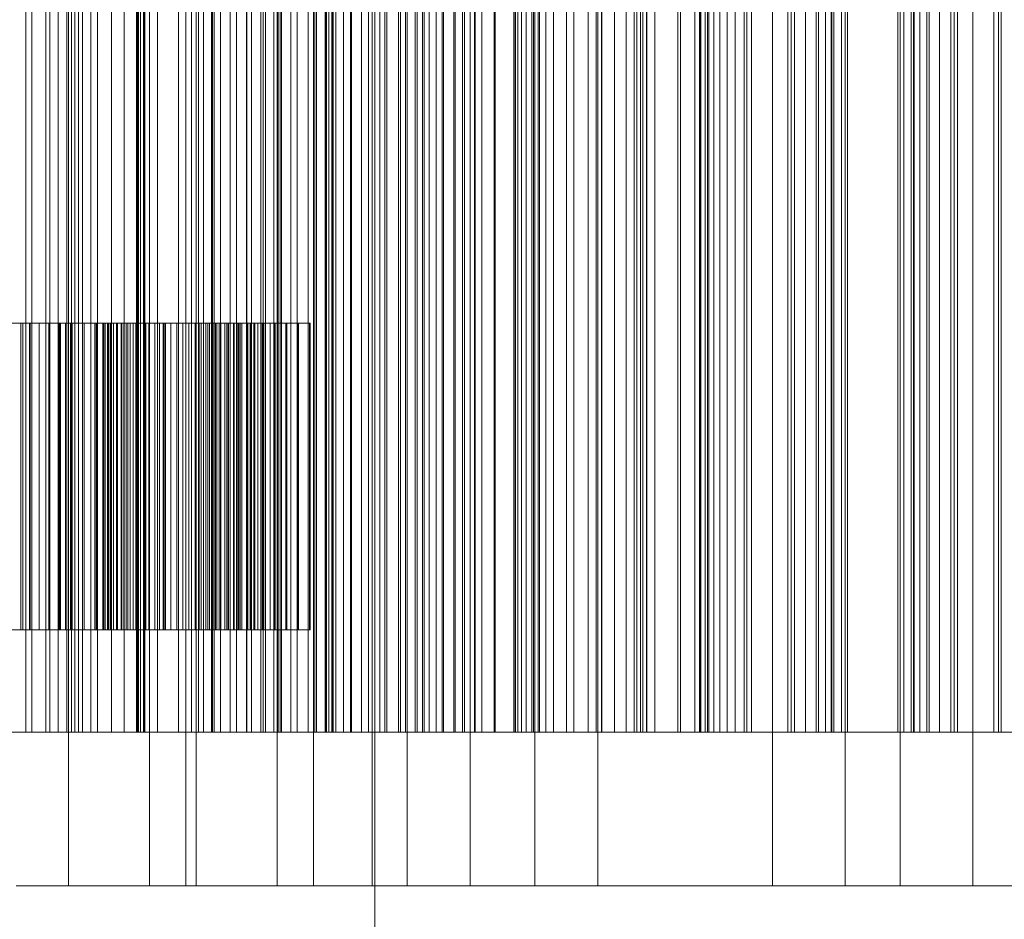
# Model space of a CAD drawing. Header units: millimetres. Extents: x -2233 to 61924, y -68080 to 6847.
# Tile 621 of 656: x 25083 to 25276, y -17487 to -17311. Entities that reach past the tile are written whole.
import ezdxf

# ---------------------------------------------------------------- set-up
doc = ezdxf.new("R2010")
doc.units = ezdxf.units.MM
doc.layers.add('COTAS_P', color=1, linetype='Continuous', lineweight=0)
doc.layers.add('superior_briquetadora', color=7, linetype='Continuous', lineweight=0)
doc.dimstyles.new('R19_100', dxfattribs={"dimtxt": 250, "dimasz": 150, "dimexe": 150, "dimexo": 80, "dimgap": 100, "dimtad": 1, "dimtih": 1, "dimtoh": 1, "dimdsep": 46, "dimcen": 0.09, "dimadec": 0, "dimazin": 0, "dimtfac": 1, "dimtdec": 4, "dimtofl": 0, "dimtmove": 0, "dimatfit": 3, "dimfxl": 1, "dimtolj": 1, "dimtzin": 0, "dimarcsym": 0})

# ---------------------------------------------------------------- blocks, each defined once
blk = doc.blocks.new('DIM_R28_34')
at = {"layer": 'COTAS_P'}
for p, q in [((24250.07, -17080), (24400.07, -17035)), ((26750.07, -17080), (26600.07, -17035)), ((24250.07, -17980), (24250.07, -17080)), ((24250.07, -17080), (26750.07, -17080)), ((24250.07, -17080), (24400.07, -17125)), ((26750.07, -17080), (26600.07, -17125)), ((26750.07, -17980), (26750.07, -17080))]:
    blk.add_line(p, q, dxfattribs=at)
blk.add_text('2500 P', height=250, dxfattribs=at).set_placement((25500.07, -16980))

msp = doc.modelspace()

# ---------------------------------------------------------------- linework, layer by layer
at = {"layer": 'superior_briquetadora'}
for p, q in [((25084.403, -17450), (25084.403, -17250)), ((25085.627, -17250), (25085.627, -17450)), ((25088.329, -17450), (25088.329, -17250)), ((25089.114, -17250), (25089.114, -17450)), ((25090.749, -17450), (25090.749, -17250)), ((25092.425, -17250), (25092.425, -17450)), ((25092.757, -17480), (25092.757, -17250)), ((25093.37, -17450), (25093.37, -17250)), ((25094.025, -17450), (25094.025, -17250)), ((25094.72, -17450), (25094.72, -17250)), ((25095.541, -17250), (25095.541, -17450)), ((25097.167, -17450), (25097.167, -17250)), ((25098.436, -17250), (25098.436, -17450)), ((25101.182, -17450), (25101.182, -17250)), ((25103.655, -17450), (25103.655, -17250)), ((25106.086, -17250), (25106.086, -17450)), ((25106.151, -17250), (25106.151, -17450)), ((25106.194, -17250), (25106.194, -17450)), ((25106.402, -17250), (25106.402, -17450)), ((25106.468, -17250), (25106.468, -17450)), ((25106.834, -17450), (25106.834, -17250)), ((25106.855, -17250), (25106.855, -17450)), ((25107.415, -17450), (25107.415, -17250)), ((25107.535, -17250), (25107.535, -17450)), ((25107.71, -17450), (25107.71, -17250)), ((25108.603, -17480), (25108.603, -17250)), ((25110.208, -17450), (25110.208, -17250)), ((25114.303, -17450), (25114.303, -17250)), ((25115.718, -17480), (25115.718, -17250)), ((25115.753, -17250), (25115.753, -17450)), ((25116.825, -17450), (25116.825, -17250)), ((25117.727, -17480), (25117.727, -17250)), ((25118.195, -17450), (25118.195, -17250)), ((25119.205, -17250), (25119.205, -17450)), ((25120.766, -17450), (25120.766, -17250)), ((25120.957, -17450), (25120.957, -17250)), ((25121.277, -17450), (25121.277, -17250)), ((25122.495, -17250), (25122.495, -17450)), ((25124.417, -17450), (25124.417, -17250)), ((25125.615, -17250), (25125.615, -17450)), ((25127.614, -17450), (25127.614, -17250)), ((25127.67, -17450), (25127.67, -17250)), ((25128.55, -17250), (25128.55, -17450)), ((25130.383, -17450), (25130.383, -17250)), ((25130.866, -17450), (25130.866, -17250)), ((25131.283, -17250), (25131.283, -17450)), ((25132.91, -17450), (25132.91, -17250)), ((25133.573, -17480), (25133.573, -17250)), ((25133.786, -17250), (25133.786, -17450)), ((25134.173, -17450), (25134.173, -17250)), ((25134.437, -17450), (25134.437, -17250)), ((25136.249, -17450), (25136.249, -17250)), ((25137.531, -17450), (25137.531, -17250)), ((25139.639, -17450), (25139.639, -17250)), ((25140.687, -17480), (25140.687, -17250)), ((25140.94, -17450), (25140.94, -17250)), ((25141.257, -17450), (25141.257, -17250)), ((25143.002, -17250), (25143.002, -17450)), ((25143.028, -17250), (25143.028, -17450)), ((25143.079, -17450), (25143.079, -17250)), ((25143.211, -17250), (25143.211, -17450)), ((25143.261, -17250), (25143.261, -17450)), ((25143.686, -17250), (25143.686, -17450)), ((25144.289, -17250), (25144.289, -17450)), ((25144.399, -17450), (25144.399, -17250)), ((25144.513, -17450), (25144.513, -17250)), ((25145.062, -17250), (25145.062, -17450)), ((25146.567, -17450), (25146.567, -17250)), ((25147.905, -17450), (25147.905, -17250)), ((25148.126, -17450), (25148.126, -17250)), ((25150.102, -17450), (25150.102, -17250)), ((25151.457, -17450), (25151.457, -17250)), ((25152.186, -17250), (25152.186, -17480)), ((25152.685, -17250), (25152.685, -17800)), ((25153.682, -17450), (25153.682, -17250)), ((25154.628, -17250), (25154.628, -17450)), ((25155.054, -17450), (25155.054, -17250)), ((25157.306, -17450), (25157.306, -17250)), ((25157.694, -17250), (25157.694, -17450)), ((25158.67, -17450), (25158.67, -17250)), ((25158.694, -17450), (25158.694, -17250)), ((25159.008, -17480), (25159.008, -17250)), ((25160.592, -17250), (25160.592, -17450)), ((25160.971, -17450), (25160.971, -17250)), ((25162.037, -17450), (25162.037, -17250)), ((25162.375, -17450), (25162.375, -17250)), ((25163.314, -17250), (25163.314, -17450)), ((25164.677, -17450), (25164.677, -17250)), ((25165.846, -17250), (25165.846, -17450)), ((25166.095, -17450), (25166.095, -17250)), ((25168.169, -17250), (25168.169, -17450)), ((25168.421, -17450), (25168.421, -17250)), ((25169.854, -17450), (25169.854, -17250)), ((25170.256, -17250), (25170.256, -17450)), ((25171.331, -17480), (25171.331, -17250)), ((25172.203, -17450), (25172.203, -17250)), ((25172.311, -17450), (25172.311, -17250)), ((25173.649, -17450), (25173.649, -17250)), ((25176.019, -17450), (25176.019, -17250)), ((25176.249, -17450), (25176.249, -17250)), ((25179.869, -17450), (25179.869, -17250)), ((25179.916, -17250), (25179.916, -17450)), ((25180.18, -17250), (25180.18, -17450)), ((25180.684, -17250), (25180.684, -17450)), ((25181.4, -17250), (25181.4, -17450)), ((25182.311, -17250), (25182.311, -17450)), ((25183.403, -17250), (25183.403, -17450)), ((25183.75, -17450), (25183.75, -17250)), ((25183.978, -17480), (25183.978, -17250)), ((25184.668, -17250), (25184.668, -17450)), ((25184.911, -17450), (25184.911, -17250)), ((25186.115, -17450), (25186.115, -17250)), ((25187.662, -17450), (25187.662, -17250)), ((25190.215, -17450), (25190.215, -17250)), ((25191.601, -17450), (25191.601, -17250)), ((25194.423, -17250), (25194.423, -17450)), ((25195.987, -17450), (25195.987, -17250)), ((25196.301, -17480), (25196.301, -17250)), ((25197.011, -17450), (25197.011, -17250)), ((25197.072, -17250), (25197.072, -17450)), ((25199.551, -17250), (25199.551, -17450)), ((25201.848, -17250), (25201.848, -17450)), ((25203.4, -17450), (25203.4, -17250)), ((25203.952, -17250), (25203.952, -17450)), ((25204.677, -17450), (25204.677, -17250)), ((25205.113, -17450), (25205.113, -17250)), ((25205.844, -17250), (25205.844, -17450)), ((25205.917, -17450), (25205.917, -17250)), ((25207.494, -17250), (25207.494, -17450)), ((25211.937, -17450), (25211.937, -17250)), ((25212.492, -17450), (25212.492, -17250)), ((25215.295, -17450), (25215.295, -17250)), ((25216.199, -17450), (25216.199, -17250)), ((25216.415, -17450), (25216.415, -17250)), ((25216.481, -17450), (25216.481, -17250)), ((25217.296, -17250), (25217.296, -17450)), ((25217.733, -17450), (25217.733, -17250)), ((25218.031, -17250), (25218.031, -17450)), ((25219.008, -17250), (25219.008, -17450)), ((25220.2, -17250), (25220.2, -17450)), ((25221.588, -17250), (25221.588, -17450)), ((25223.159, -17250), (25223.159, -17450)), ((25224.904, -17250), (25224.904, -17450)), ((25225.445, -17450), (25225.445, -17250)), ((25226.364, -17450), (25226.364, -17250)), ((25230.468, -17480), (25230.468, -17250)), ((25233.459, -17450), (25233.459, -17250)), ((25234.141, -17450), (25234.141, -17250)), ((25234.753, -17250), (25234.753, -17450)), ((25236.961, -17250), (25236.961, -17450)), ((25238.995, -17250), (25238.995, -17450)), ((25239.028, -17450), (25239.028, -17250)), ((25239.449, -17450), (25239.449, -17250)), ((25240.847, -17250), (25240.847, -17450)), ((25241.94, -17450), (25241.94, -17250)), ((25242.082, -17450), (25242.082, -17250)), ((25242.503, -17250), (25242.503, -17450)), ((25243.945, -17250), (25243.945, -17450)), ((25244.697, -17480), (25244.697, -17250)), ((25245.143, -17250), (25245.143, -17450)), ((25254.992, -17250), (25254.992, -17450)), ((25255.438, -17480), (25255.438, -17250)), ((25256.19, -17250), (25256.19, -17450)), ((25257.632, -17250), (25257.632, -17450)), ((25258.053, -17450), (25258.053, -17250)), ((25258.195, -17450), (25258.195, -17250)), ((25259.288, -17250), (25259.288, -17450)), ((25260.686, -17450), (25260.686, -17250)), ((25261.107, -17450), (25261.107, -17250)), ((25261.139, -17250), (25261.139, -17450)), ((25263.174, -17250), (25263.174, -17450)), ((25265.382, -17250), (25265.382, -17450)), ((25265.994, -17450), (25265.994, -17250)), ((25266.676, -17450), (25266.676, -17250)), ((25269.667, -17480), (25269.667, -17250)), ((25273.771, -17450), (25273.771, -17250)), ((25274.69, -17450), (25274.69, -17250)), ((25275.231, -17250), (25275.231, -17450)), ((25083.826, -17370), (25078.319, -17370)), ((25082.028, -17370), (25083.462, -17370)), ((25083.462, -17370), (25083.462, -17430)), ((25083.462, -17370), (25085.156, -17370)), ((25083.826, -17370), (25083.826, -17430)), ((25085.304, -17370), (25083.826, -17370)), ((25085.156, -17370), (25085.156, -17430)), ((25085.156, -17370), (25087.026, -17370)), ((25085.304, -17370), (25085.304, -17430)), ((25087.037, -17370), (25085.304, -17370)), ((25087.026, -17370), (25087.026, -17430)), ((25087.026, -17370), (25089.047, -17370)), ((25087.037, -17370), (25087.037, -17430)), ((25088.945, -17370), (25087.037, -17370)), ((25088.945, -17370), (25088.945, -17430)), ((25090.999, -17370), (25088.945, -17370)), ((25089.047, -17370), (25089.047, -17430)), ((25089.047, -17370), (25091.2, -17370)), ((25090.881, -17370), (25099.934, -17370)), ((25090.881, -17370), (25090.881, -17430)), ((25098.197, -17370), (25090.881, -17370)), ((25090.999, -17370), (25090.999, -17430)), ((25093.184, -17370), (25090.999, -17370)), ((25091.2, -17370), (25091.2, -17430)), ((25091.2, -17370), (25093.475, -17370)), ((25092.167, -17370), (25092.167, -17430)), ((25100.933, -17370), (25092.167, -17370)), ((25092.167, -17370), (25099.668, -17370)), ((25093.184, -17370), (25093.184, -17430)), ((25095.488, -17370), (25093.184, -17370)), ((25093.475, -17370), (25093.475, -17430)), ((25093.475, -17370), (25095.864, -17370)), ((25095.488, -17370), (25095.488, -17430)), ((25097.903, -17370), (25095.488, -17370)), ((25095.864, -17370), (25095.864, -17430)), ((25095.864, -17370), (25098.358, -17370)), ((25097.903, -17370), (25097.903, -17430)), ((25100.421, -17370), (25097.903, -17370)), ((25098.197, -17370), (25098.197, -17430)), ((25099.52, -17370), (25098.197, -17370)), ((25098.358, -17370), (25098.358, -17430)), ((25098.358, -17370), (25104.372, -17370)), ((25099.52, -17370), (25099.52, -17430)), ((25100.625, -17370), (25099.52, -17370)), ((25099.668, -17370), (25099.668, -17430)), ((25099.668, -17370), (25101.037, -17370)), ((25099.934, -17370), (25099.934, -17430)), ((25099.934, -17370), (25108.553, -17370)), ((25100.421, -17370), (25100.421, -17430)), ((25106.314, -17370), (25100.421, -17370)), ((25100.625, -17370), (25100.625, -17430)), ((25101.575, -17370), (25100.625, -17370)), ((25100.933, -17370), (25100.933, -17430)), ((25109.696, -17370), (25100.933, -17370)), ((25101.037, -17370), (25101.037, -17430)), ((25101.037, -17370), (25102.194, -17370)), ((25101.575, -17370), (25101.575, -17430)), ((25102.386, -17370), (25101.575, -17370)), ((25102.194, -17370), (25102.194, -17430)), ((25102.194, -17370), (25103.199, -17370)), ((25102.386, -17370), (25102.386, -17430)), ((25103.069, -17370), (25102.386, -17370)), ((25103.069, -17370), (25103.069, -17430)), ((25103.626, -17370), (25103.069, -17370)), ((25103.199, -17370), (25103.199, -17430)), ((25103.199, -17370), (25104.069, -17370)), ((25103.626, -17370), (25103.626, -17430)), ((25104.06, -17370), (25103.626, -17370)), ((25104.06, -17370), (25104.06, -17430)), ((25104.372, -17370), (25104.06, -17370)), ((25104.069, -17370), (25104.069, -17430)), ((25104.069, -17370), (25104.813, -17370)), ((25104.372, -17370), (25104.372, -17430)), ((25104.813, -17370), (25104.813, -17430)), ((25104.813, -17370), (25105.434, -17370)), ((25105.434, -17370), (25105.434, -17430)), ((25105.434, -17370), (25105.934, -17370)), ((25105.934, -17370), (25105.934, -17430)), ((25105.934, -17370), (25106.314, -17370)), ((25106.314, -17370), (25106.314, -17430)), ((25107.904, -17370), (25107.904, -17430)), ((25117.671, -17370), (25107.904, -17370)), ((25107.904, -17370), (25111.263, -17370)), ((25108.491, -17370), (25108.491, -17430)), ((25111.492, -17370), (25108.491, -17370)), ((25108.491, -17370), (25118.342, -17370)), ((25108.553, -17370), (25108.553, -17430)), ((25108.553, -17370), (25110.596, -17370)), ((25109.696, -17370), (25109.696, -17430)), ((25111.763, -17370), (25109.696, -17370)), ((25110.596, -17370), (25110.596, -17430)), ((25110.596, -17370), (25112.805, -17370)), ((25111.263, -17370), (25111.263, -17430)), ((25111.263, -17370), (25121.513, -17370)), ((25111.492, -17370), (25111.492, -17430)), ((25121.775, -17370), (25111.492, -17370)), ((25111.763, -17370), (25111.763, -17430)), ((25113.988, -17370), (25111.763, -17370)), ((25112.805, -17370), (25112.805, -17430)), ((25112.805, -17370), (25115.123, -17370)), ((25113.988, -17370), (25113.988, -17430)), ((25116.318, -17370), (25113.988, -17370)), ((25115.123, -17370), (25115.123, -17430)), ((25115.123, -17370), (25117.53, -17370)), ((25116.318, -17370), (25116.318, -17430)), ((25118.734, -17370), (25116.318, -17370)), ((25117.53, -17370), (25117.53, -17430)), ((25117.53, -17370), (25120.014, -17370)), ((25117.671, -17370), (25117.671, -17430)), ((25119.652, -17370), (25117.671, -17370)), ((25118.342, -17370), (25118.342, -17430)), ((25118.342, -17370), (25120.35, -17370)), ((25118.734, -17370), (25118.734, -17430)), ((25121.222, -17370), (25118.734, -17370)), ((25119.652, -17370), (25119.652, -17430)), ((25121.529, -17370), (25119.652, -17370)), ((25120.014, -17370), (25120.014, -17430)), ((25120.014, -17370), (25122.566, -17370)), ((25120.35, -17370), (25120.35, -17430)), ((25120.35, -17370), (25122.26, -17370)), ((25121.222, -17370), (25121.222, -17430)), ((25123.774, -17370), (25121.222, -17370)), ((25121.513, -17370), (25121.513, -17430)), ((25121.513, -17370), (25123.761, -17370)), ((25121.529, -17370), (25121.529, -17430)), ((25123.327, -17370), (25121.529, -17370)), ((25121.775, -17370), (25121.775, -17430)), ((25124.022, -17370), (25121.775, -17370)), ((25122.26, -17370), (25122.26, -17430)), ((25122.26, -17370), (25124.098, -17370)), ((25122.566, -17370), (25122.566, -17430)), ((25122.566, -17370), (25125.177, -17370)), ((25123.327, -17370), (25123.327, -17430)), ((25125.053, -17370), (25123.327, -17370)), ((25123.761, -17370), (25123.761, -17430)), ((25123.761, -17370), (25126.047, -17370)), ((25123.774, -17370), (25123.774, -17430)), ((25126.382, -17370), (25123.774, -17370)), ((25124.022, -17370), (25124.022, -17430)), ((25126.298, -17370), (25124.022, -17370)), ((25124.098, -17370), (25124.098, -17430)), ((25124.098, -17370), (25125.867, -17370)), ((25125.053, -17370), (25125.053, -17430)), ((25126.708, -17370), (25125.053, -17370)), ((25125.177, -17370), (25125.177, -17430)), ((25125.177, -17370), (25127.84, -17370)), ((25125.867, -17370), (25125.867, -17430)), ((25125.867, -17370), (25127.569, -17370)), ((25126.047, -17370), (25126.047, -17430)), ((25126.047, -17370), (25128.353, -17370)), ((25126.298, -17370), (25126.298, -17430)), ((25128.589, -17370), (25126.298, -17370)), ((25126.382, -17370), (25126.382, -17430)), ((25129.039, -17370), (25126.382, -17370)), ((25126.708, -17370), (25126.708, -17430)), ((25128.291, -17370), (25126.708, -17370)), ((25127.569, -17370), (25127.569, -17430)), ((25127.569, -17370), (25129.202, -17370)), ((25127.84, -17370), (25127.84, -17430)), ((25127.84, -17370), (25131.232, -17370)), ((25128.291, -17370), (25128.291, -17430)), ((25129.799, -17370), (25128.291, -17370)), ((25128.353, -17370), (25128.353, -17430)), ((25128.353, -17370), (25130.671, -17370)), ((25128.589, -17370), (25128.589, -17430)), ((25130.888, -17370), (25128.589, -17370)), ((25129.039, -17370), (25129.039, -17430)), ((25132.255, -17370), (25129.039, -17370)), ((25129.202, -17370), (25129.202, -17430)), ((25129.202, -17370), (25130.765, -17370)), ((25129.799, -17370), (25129.799, -17430)), ((25131.232, -17370), (25129.799, -17370)), ((25130.671, -17370), (25130.671, -17430)), ((25130.671, -17370), (25132.994, -17370)), ((25130.765, -17370), (25130.765, -17430)), ((25130.765, -17370), (25132.255, -17370)), ((25130.888, -17370), (25130.888, -17430)), ((25133.187, -17370), (25130.888, -17370)), ((25131.232, -17370), (25131.232, -17430)), ((25132.255, -17370), (25132.255, -17430)), ((25132.994, -17370), (25132.994, -17430)), ((25132.994, -17370), (25135.317, -17370)), ((25133.187, -17370), (25133.187, -17430)), ((25135.481, -17370), (25133.187, -17370)), ((25135.317, -17370), (25135.317, -17430)), ((25135.317, -17370), (25137.633, -17370)), ((25135.481, -17370), (25135.481, -17430)), ((25137.766, -17370), (25135.481, -17370)), ((25137.633, -17370), (25137.633, -17430)), ((25137.633, -17370), (25139.938, -17370)), ((25137.766, -17370), (25137.766, -17430)), ((25140.036, -17370), (25137.766, -17370)), ((25139.938, -17370), (25139.938, -17430)), ((25139.938, -17370), (25140.036, -17370)), ((25140.036, -17370), (25140.036, -17430)), ((25083.826, -17430), (25078.319, -17430)), ((25082.028, -17430), (25083.462, -17430)), ((25083.462, -17430), (25085.156, -17430)), ((25085.304, -17430), (25083.826, -17430)), ((25085.156, -17430), (25087.026, -17430)), ((25087.037, -17430), (25085.304, -17430)), ((25087.026, -17430), (25089.047, -17430)), ((25088.945, -17430), (25087.037, -17430)), ((25090.999, -17430), (25088.945, -17430)), ((25089.047, -17430), (25091.2, -17430)), ((25090.881, -17430), (25099.934, -17430)), ((25098.197, -17430), (25090.881, -17430)), ((25093.184, -17430), (25090.999, -17430)), ((25091.2, -17430), (25093.475, -17430)), ((25100.933, -17430), (25092.167, -17430)), ((25092.167, -17430), (25099.668, -17430)), ((25095.488, -17430), (25093.184, -17430)), ((25093.475, -17430), (25095.864, -17430)), ((25097.903, -17430), (25095.488, -17430)), ((25095.864, -17430), (25098.358, -17430)), ((25100.421, -17430), (25097.903, -17430)), ((25099.52, -17430), (25098.197, -17430)), ((25098.358, -17430), (25104.372, -17430)), ((25100.625, -17430), (25099.52, -17430)), ((25099.668, -17430), (25101.037, -17430)), ((25099.934, -17430), (25108.553, -17430)), ((25106.314, -17430), (25100.421, -17430)), ((25101.575, -17430), (25100.625, -17430)), ((25109.696, -17430), (25100.933, -17430)), ((25101.037, -17430), (25102.194, -17430)), ((25102.386, -17430), (25101.575, -17430)), ((25102.194, -17430), (25103.199, -17430)), ((25103.069, -17430), (25102.386, -17430)), ((25103.626, -17430), (25103.069, -17430)), ((25103.199, -17430), (25104.069, -17430)), ((25104.06, -17430), (25103.626, -17430)), ((25104.372, -17430), (25104.06, -17430)), ((25104.069, -17430), (25104.813, -17430)), ((25104.813, -17430), (25105.434, -17430)), ((25105.434, -17430), (25105.934, -17430)), ((25105.934, -17430), (25106.314, -17430)), ((25117.671, -17430), (25107.904, -17430)), ((25107.904, -17430), (25111.263, -17430)), ((25111.492, -17430), (25108.491, -17430)), ((25108.491, -17430), (25118.342, -17430)), ((25108.553, -17430), (25110.596, -17430)), ((25111.763, -17430), (25109.696, -17430)), ((25110.596, -17430), (25112.805, -17430)), ((25111.263, -17430), (25121.513, -17430)), ((25121.775, -17430), (25111.492, -17430)), ((25113.988, -17430), (25111.763, -17430)), ((25112.805, -17430), (25115.123, -17430)), ((25116.318, -17430), (25113.988, -17430)), ((25115.123, -17430), (25117.53, -17430)), ((25118.734, -17430), (25116.318, -17430)), ((25117.53, -17430), (25120.014, -17430)), ((25119.652, -17430), (25117.671, -17430)), ((25118.342, -17430), (25120.35, -17430)), ((25121.222, -17430), (25118.734, -17430)), ((25121.529, -17430), (25119.652, -17430)), ((25120.014, -17430), (25122.566, -17430)), ((25120.35, -17430), (25122.26, -17430)), ((25123.774, -17430), (25121.222, -17430)), ((25121.513, -17430), (25123.761, -17430)), ((25123.327, -17430), (25121.529, -17430)), ((25124.022, -17430), (25121.775, -17430)), ((25122.26, -17430), (25124.098, -17430)), ((25122.566, -17430), (25125.177, -17430)), ((25125.053, -17430), (25123.327, -17430)), ((25123.761, -17430), (25126.047, -17430)), ((25126.382, -17430), (25123.774, -17430)), ((25126.298, -17430), (25124.022, -17430)), ((25124.098, -17430), (25125.867, -17430)), ((25126.708, -17430), (25125.053, -17430)), ((25125.177, -17430), (25127.84, -17430)), ((25125.867, -17430), (25127.569, -17430)), ((25126.047, -17430), (25128.353, -17430)), ((25128.589, -17430), (25126.298, -17430)), ((25129.039, -17430), (25126.382, -17430)), ((25128.291, -17430), (25126.708, -17430)), ((25127.569, -17430), (25129.202, -17430)), ((25127.84, -17430), (25131.232, -17430)), ((25129.799, -17430), (25128.291, -17430)), ((25128.353, -17430), (25130.671, -17430)), ((25130.888, -17430), (25128.589, -17430)), ((25132.255, -17430), (25129.039, -17430)), ((25129.202, -17430), (25130.765, -17430)), ((25131.232, -17430), (25129.799, -17430)), ((25130.671, -17430), (25132.994, -17430)), ((25130.765, -17430), (25132.255, -17430)), ((25133.187, -17430), (25130.888, -17430)), ((25132.994, -17430), (25135.317, -17430)), ((25135.481, -17430), (25133.187, -17430)), ((25135.317, -17430), (25137.633, -17430)), ((25137.766, -17430), (25135.481, -17430)), ((25137.633, -17430), (25139.938, -17430)), ((25140.036, -17430), (25137.766, -17430)), ((25139.938, -17430), (25140.036, -17430)), ((25084.403, -17450), (25078.132, -17450)), ((25093.37, -17450), (25079.171, -17450)), ((25080.26, -17450), (25094.025, -17450)), ((25081.976, -17450), (25085.627, -17450)), ((25082.011, -17450), (25088.329, -17450)), ((25090.609, -17450), (25082.516, -17450)), ((25083.192, -17450), (25091.466, -17450)), ((25090.749, -17450), (25084.403, -17450)), ((25085.627, -17450), (25089.114, -17450)), ((25088.329, -17450), (25094.72, -17450)), ((25089.114, -17450), (25092.425, -17450)), ((25100.572, -17450), (25090.609, -17450)), ((25097.167, -17450), (25090.749, -17450)), ((25091.466, -17450), (25101.598, -17450)), ((25092.425, -17450), (25095.541, -17450)), ((25107.415, -17450), (25093.37, -17450)), ((25094.025, -17450), (25106.834, -17450)), ((25094.72, -17450), (25101.182, -17450)), ((25095.541, -17450), (25098.436, -17450)), ((25103.655, -17450), (25097.167, -17450)), ((25098.436, -17450), (25107.535, -17450)), ((25112.288, -17450), (25100.572, -17450)), ((25101.182, -17450), (25107.71, -17450)), ((25101.598, -17450), (25113.472, -17450)), ((25110.208, -17450), (25103.655, -17450)), ((25106.151, -17450), (25106.086, -17450)), ((25106.086, -17450), (25106.194, -17450)), ((25106.402, -17450), (25106.151, -17450)), ((25106.194, -17450), (25106.468, -17450)), ((25106.855, -17450), (25106.402, -17450)), ((25106.468, -17450), (25115.753, -17450)), ((25106.834, -17450), (25118.195, -17450)), ((25107.535, -17450), (25106.855, -17450)), ((25120.766, -17450), (25107.415, -17450)), ((25107.71, -17450), (25114.303, -17450)), ((25116.825, -17450), (25110.208, -17450)), ((25125.62, -17450), (25112.288, -17450)), ((25113.472, -17450), (25126.947, -17450)), ((25114.303, -17450), (25120.957, -17450)), ((25115.753, -17450), (25119.205, -17450)), ((25130.383, -17450), (25116.825, -17450)), ((25118.195, -17450), (25121.277, -17450)), ((25119.205, -17450), (25122.495, -17450)), ((25132.91, -17450), (25120.766, -17450)), ((25120.957, -17450), (25127.67, -17450)), ((25121.277, -17450), (25124.417, -17450)), ((25122.495, -17450), (25125.615, -17450)), ((25124.417, -17450), (25127.614, -17450)), ((25125.615, -17450), (25128.55, -17450)), ((25140.41, -17450), (25125.62, -17450)), ((25126.947, -17450), (25141.865, -17450)), ((25127.614, -17450), (25130.866, -17450)), ((25127.67, -17450), (25134.437, -17450)), ((25128.55, -17450), (25131.283, -17450)), ((25144.513, -17450), (25130.383, -17450)), ((25130.866, -17450), (25134.173, -17450)), ((25131.283, -17450), (25133.786, -17450)), ((25136.249, -17450), (25132.91, -17450)), ((25133.786, -17450), (25143.211, -17450)), ((25134.173, -17450), (25137.531, -17450)), ((25134.437, -17450), (25141.257, -17450)), ((25139.639, -17450), (25136.249, -17450)), ((25137.531, -17450), (25140.94, -17450)), ((25143.079, -17450), (25139.639, -17450)), ((25156.486, -17450), (25140.41, -17450)), ((25140.94, -17450), (25144.399, -17450)), ((25141.257, -17450), (25148.126, -17450)), ((25141.865, -17450), (25158.052, -17450)), ((25143.211, -17450), (25143.002, -17450)), ((25143.002, -17450), (25143.028, -17450)), ((25143.028, -17450), (25143.261, -17450)), ((25146.567, -17450), (25143.079, -17450)), ((25143.261, -17450), (25143.686, -17450)), ((25143.686, -17450), (25144.289, -17450)), ((25144.289, -17450), (25145.062, -17450)), ((25144.399, -17450), (25147.905, -17450)), ((25158.67, -17450), (25144.513, -17450)), ((25145.062, -17450), (25154.628, -17450)), ((25150.102, -17450), (25146.567, -17450)), ((25147.905, -17450), (25151.457, -17450)), ((25148.126, -17450), (25162.037, -17450)), ((25153.682, -17450), (25150.102, -17450)), ((25151.457, -17450), (25155.054, -17450)), ((25157.306, -17450), (25153.682, -17450)), ((25154.628, -17450), (25157.694, -17450)), ((25155.054, -17450), (25158.694, -17450)), ((25173.659, -17450), (25156.486, -17450)), ((25160.971, -17450), (25157.306, -17450)), ((25157.694, -17450), (25160.592, -17450)), ((25158.052, -17450), (25175.318, -17450)), ((25172.311, -17450), (25158.67, -17450)), ((25158.694, -17450), (25162.375, -17450)), ((25160.592, -17450), (25163.314, -17450)), ((25164.677, -17450), (25160.971, -17450)), ((25162.037, -17450), (25176.249, -17450)), ((25162.375, -17450), (25166.095, -17450)), ((25163.314, -17450), (25165.846, -17450)), ((25168.421, -17450), (25164.677, -17450)), ((25165.846, -17450), (25168.169, -17450)), ((25166.095, -17450), (25169.854, -17450)), ((25168.169, -17450), (25170.256, -17450)), ((25172.203, -17450), (25168.421, -17450)), ((25169.854, -17450), (25173.649, -17450)), ((25170.256, -17450), (25179.916, -17450)), ((25176.019, -17450), (25172.203, -17450)), ((25184.911, -17450), (25172.311, -17450)), ((25173.649, -17450), (25186.115, -17450)), ((25191.728, -17450), (25173.659, -17450)), ((25175.318, -17450), (25193.46, -17450)), ((25179.869, -17450), (25176.019, -17450)), ((25176.249, -17450), (25190.215, -17450)), ((25183.75, -17450), (25179.869, -17450)), ((25179.916, -17450), (25180.18, -17450)), ((25180.18, -17450), (25180.684, -17450)), ((25180.684, -17450), (25181.4, -17450)), ((25181.4, -17450), (25182.311, -17450)), ((25182.311, -17450), (25183.403, -17450)), ((25183.403, -17450), (25184.668, -17450)), ((25187.662, -17450), (25183.75, -17450)), ((25184.668, -17450), (25194.423, -17450)), ((25195.987, -17450), (25184.911, -17450)), ((25186.115, -17450), (25197.011, -17450)), ((25191.601, -17450), (25187.662, -17450)), ((25190.215, -17450), (25203.4, -17450)), ((25204.677, -17450), (25191.601, -17450)), ((25210.481, -17450), (25191.728, -17450)), ((25193.46, -17450), (25212.266, -17450)), ((25194.423, -17450), (25197.072, -17450)), ((25205.113, -17450), (25195.987, -17450)), ((25197.011, -17450), (25205.917, -17450)), ((25197.072, -17450), (25199.551, -17450)), ((25199.551, -17450), (25201.848, -17450)), ((25201.848, -17450), (25203.952, -17450)), ((25203.4, -17450), (25215.295, -17450)), ((25203.952, -17450), (25205.844, -17450)), ((25216.415, -17450), (25204.677, -17450)), ((25211.937, -17450), (25205.113, -17450)), ((25205.844, -17450), (25207.494, -17450)), ((25205.917, -17450), (25212.492, -17450)), ((25207.494, -17450), (25217.296, -17450)), ((25229.698, -17450), (25210.481, -17450)), ((25216.199, -17450), (25211.937, -17450)), ((25212.266, -17450), (25231.515, -17450)), ((25212.492, -17450), (25216.481, -17450)), ((25215.295, -17450), (25225.445, -17450)), ((25217.733, -17450), (25216.199, -17450)), ((25226.364, -17450), (25216.415, -17450)), ((25216.481, -17450), (25217.733, -17450)), ((25217.296, -17450), (25218.031, -17450)), ((25218.031, -17450), (25219.008, -17450)), ((25219.008, -17450), (25220.2, -17450)), ((25220.2, -17450), (25221.588, -17450)), ((25221.588, -17450), (25223.159, -17450)), ((25223.159, -17450), (25224.904, -17450)), ((25224.904, -17450), (25234.753, -17450)), ((25225.445, -17450), (25233.459, -17450)), ((25234.141, -17450), (25226.364, -17450)), ((25249.153, -17450), (25229.698, -17450)), ((25231.515, -17450), (25250.982, -17450)), ((25233.459, -17450), (25239.028, -17450)), ((25239.449, -17450), (25234.141, -17450)), ((25234.753, -17450), (25236.961, -17450)), ((25236.961, -17450), (25238.995, -17450)), ((25238.995, -17450), (25240.847, -17450)), ((25239.028, -17450), (25241.94, -17450)), ((25242.082, -17450), (25239.449, -17450)), ((25240.847, -17450), (25242.503, -17450)), ((25241.94, -17450), (25242.082, -17450)), ((25242.503, -17450), (25243.945, -17450)), ((25243.945, -17450), (25245.143, -17450)), ((25245.143, -17450), (25254.992, -17450)), ((25268.62, -17450), (25249.153, -17450)), ((25250.982, -17450), (25270.437, -17450)), ((25254.992, -17450), (25256.19, -17450)), ((25256.19, -17450), (25257.632, -17450)), ((25257.632, -17450), (25259.288, -17450)), ((25258.195, -17450), (25258.053, -17450)), ((25258.053, -17450), (25260.686, -17450)), ((25261.107, -17450), (25258.195, -17450)), ((25259.288, -17450), (25261.139, -17450)), ((25260.686, -17450), (25265.994, -17450)), ((25266.676, -17450), (25261.107, -17450)), ((25261.139, -17450), (25263.174, -17450)), ((25263.174, -17450), (25265.382, -17450)), ((25265.382, -17450), (25275.231, -17450)), ((25265.994, -17450), (25273.771, -17450)), ((25274.69, -17450), (25266.676, -17450)), ((25287.869, -17450), (25268.62, -17450)), ((25270.437, -17450), (25289.654, -17450)), ((25273.771, -17450), (25283.72, -17450)), ((25284.84, -17450), (25274.69, -17450)), ((25275.231, -17450), (25276.976, -17450)), ((25082.516, -17480), (25090.609, -17480)), ((25091.466, -17480), (25083.192, -17480)), ((25090.609, -17480), (25100.572, -17480)), ((25101.598, -17480), (25091.466, -17480)), ((25093.727, -17480), (25092.757, -17480)), ((25092.757, -17480), (25094.26, -17480)), ((25096.978, -17480), (25093.727, -17480)), ((25094.26, -17480), (25097.937, -17480)), ((25101.866, -17480), (25096.978, -17480)), ((25097.937, -17480), (25103.062, -17480)), ((25100.572, -17480), (25112.288, -17480)), ((25113.472, -17480), (25101.598, -17480)), ((25107.422, -17480), (25101.866, -17480)), ((25103.062, -17480), (25108.618, -17480)), ((25112.547, -17480), (25107.422, -17480)), ((25109.573, -17480), (25108.603, -17480)), ((25108.603, -17480), (25110.105, -17480)), ((25108.618, -17480), (25113.506, -17480)), ((25112.824, -17480), (25109.573, -17480)), ((25110.105, -17480), (25113.783, -17480)), ((25112.288, -17480), (25125.62, -17480)), ((25116.225, -17480), (25112.547, -17480)), ((25117.712, -17480), (25112.824, -17480)), ((25126.947, -17480), (25113.472, -17480)), ((25113.506, -17480), (25116.757, -17480)), ((25113.783, -17480), (25118.907, -17480)), ((25116.688, -17480), (25115.718, -17480)), ((25115.718, -17480), (25117.22, -17480)), ((25117.727, -17480), (25116.225, -17480)), ((25119.939, -17480), (25116.688, -17480)), ((25116.757, -17480), (25117.727, -17480)), ((25117.22, -17480), (25120.898, -17480)), ((25123.268, -17480), (25117.712, -17480)), ((25118.907, -17480), (25124.464, -17480)), ((25124.826, -17480), (25119.939, -17480)), ((25120.898, -17480), (25126.022, -17480)), ((25128.392, -17480), (25123.268, -17480)), ((25124.464, -17480), (25129.351, -17480)), ((25130.383, -17480), (25124.826, -17480)), ((25125.62, -17480), (25140.41, -17480)), ((25126.022, -17480), (25131.579, -17480)), ((25141.865, -17480), (25126.947, -17480)), ((25132.07, -17480), (25128.392, -17480)), ((25129.351, -17480), (25132.602, -17480)), ((25135.507, -17480), (25130.383, -17480)), ((25131.579, -17480), (25136.466, -17480)), ((25133.573, -17480), (25132.07, -17480)), ((25132.602, -17480), (25133.573, -17480)), ((25139.185, -17480), (25135.507, -17480)), ((25136.466, -17480), (25139.717, -17480)), ((25140.687, -17480), (25139.185, -17480)), ((25139.717, -17480), (25140.687, -17480)), ((25140.41, -17480), (25156.486, -17480)), ((25158.052, -17480), (25141.865, -17480)), ((25153.128, -17480), (25152.186, -17480)), ((25152.186, -17480), (25155.004, -17480)), ((25157.796, -17480), (25153.128, -17480)), ((25155.004, -17480), (25161.477, -17480)), ((25156.486, -17480), (25173.659, -17480)), ((25166.01, -17480), (25157.796, -17480)), ((25175.318, -17480), (25158.052, -17480)), ((25159.979, -17480), (25159.008, -17480)), ((25159.008, -17480), (25160.511, -17480)), ((25163.229, -17480), (25159.979, -17480)), ((25160.511, -17480), (25164.189, -17480)), ((25161.477, -17480), (25171.353, -17480)), ((25168.117, -17480), (25163.229, -17480)), ((25164.189, -17480), (25169.313, -17480)), ((25177.454, -17480), (25166.01, -17480)), ((25173.673, -17480), (25168.117, -17480)), ((25169.313, -17480), (25174.869, -17480)), ((25172.302, -17480), (25171.331, -17480)), ((25171.331, -17480), (25172.834, -17480)), ((25171.353, -17480), (25184.255, -17480)), ((25175.553, -17480), (25172.302, -17480)), ((25172.834, -17480), (25176.512, -17480)), ((25173.659, -17480), (25191.728, -17480)), ((25178.798, -17480), (25173.673, -17480)), ((25174.869, -17480), (25179.757, -17480)), ((25193.46, -17480), (25175.318, -17480)), ((25180.44, -17480), (25175.553, -17480)), ((25176.512, -17480), (25181.636, -17480)), ((25191.689, -17480), (25177.454, -17480)), ((25182.476, -17480), (25178.798, -17480)), ((25179.757, -17480), (25183.008, -17480)), ((25185.997, -17480), (25180.44, -17480)), ((25181.636, -17480), (25187.193, -17480)), ((25183.978, -17480), (25182.476, -17480)), ((25183.008, -17480), (25183.978, -17480)), ((25184.255, -17480), (25199.685, -17480)), ((25191.121, -17480), (25185.997, -17480)), ((25187.193, -17480), (25192.08, -17480)), ((25194.799, -17480), (25191.121, -17480)), ((25208.167, -17480), (25191.689, -17480)), ((25191.728, -17480), (25210.481, -17480)), ((25192.08, -17480), (25195.331, -17480)), ((25212.266, -17480), (25193.46, -17480)), ((25196.301, -17480), (25194.799, -17480)), ((25195.331, -17480), (25196.301, -17480)), ((25199.685, -17480), (25217.052, -17480)), ((25226.255, -17480), (25208.167, -17480)), ((25210.481, -17480), (25229.698, -17480)), ((25231.515, -17480), (25212.266, -17480)), ((25217.052, -17480), (25235.688, -17480)), ((25245.259, -17480), (25226.255, -17480)), ((25229.698, -17480), (25249.153, -17480)), ((25231.438, -17480), (25230.468, -17480)), ((25230.468, -17480), (25231.97, -17480)), ((25234.689, -17480), (25231.438, -17480)), ((25250.982, -17480), (25231.515, -17480)), ((25231.97, -17480), (25235.648, -17480)), ((25239.577, -17480), (25234.689, -17480)), ((25235.648, -17480), (25240.772, -17480)), ((25235.688, -17480), (25254.876, -17480)), ((25245.133, -17480), (25239.577, -17480)), ((25240.772, -17480), (25246.329, -17480)), ((25245.668, -17480), (25244.697, -17480)), ((25244.697, -17480), (25246.2, -17480)), ((25250.257, -17480), (25245.133, -17480)), ((25264.447, -17480), (25245.259, -17480)), ((25248.919, -17480), (25245.668, -17480)), ((25246.2, -17480), (25249.878, -17480)), ((25246.329, -17480), (25251.216, -17480)), ((25253.806, -17480), (25248.919, -17480)), ((25249.153, -17480), (25268.62, -17480)), ((25249.878, -17480), (25255.002, -17480)), ((25253.935, -17480), (25250.257, -17480)), ((25270.437, -17480), (25250.982, -17480)), ((25251.216, -17480), (25254.467, -17480)), ((25259.362, -17480), (25253.806, -17480)), ((25255.438, -17480), (25253.935, -17480)), ((25254.467, -17480), (25255.438, -17480)), ((25254.876, -17480), (25273.88, -17480)), ((25255.002, -17480), (25260.558, -17480)), ((25264.487, -17480), (25259.362, -17480)), ((25260.558, -17480), (25265.446, -17480)), ((25283.083, -17480), (25264.447, -17480)), ((25268.165, -17480), (25264.487, -17480)), ((25265.446, -17480), (25268.697, -17480)), ((25269.667, -17480), (25268.165, -17480)), ((25268.62, -17480), (25287.869, -17480)), ((25268.697, -17480), (25269.667, -17480)), ((25289.654, -17480), (25270.437, -17480)), ((25273.88, -17480), (25291.968, -17480))]:
    msp.add_line(p, q, dxfattribs=at)

# ---------------------------------------------------------------- dimensions: what is measured, and where the dimension line sits
at = {"layer": 'COTAS_P'}
dim = msp.add_aligned_dim(p1=(24250.067, -17980), p2=(26750.067, -17980), distance=900, text='<> P', dimstyle='R19_100', dxfattribs=at)
dim.commit()
dim.dimension.update_dxf_attribs({"geometry": 'DIM_R28_34', "text_midpoint": (25500.067, -17080)})

doc.saveas('drawing.dxf')
